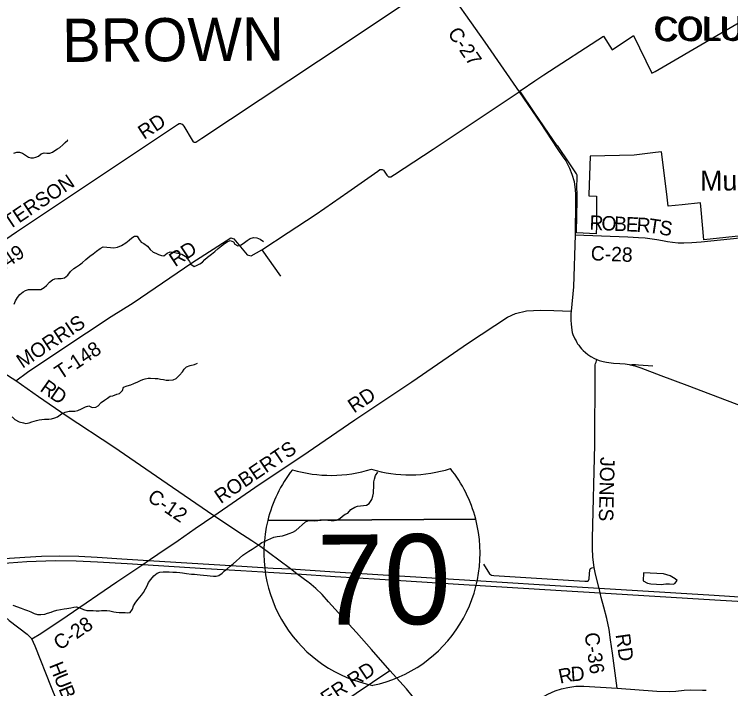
# Model space of a CAD drawing. Extents: x 114604 to 551442, y 316898 to 567001.
# Drawn here: x 137786 to 152694, y 391201 to 405241 of the extents above; entities that cross this region are included whole.
import ezdxf

# ---------------------------------------------------------------- set-up
doc = ezdxf.new("R2010")
doc.units = 0
for name, color, linetype in [('_CIVIL_CONSTRUCTION', 7, 'Continuous'), ('GE_P_Alignment', 7, 'Continuous'), ('GE_P_Alignment_1000_Cardinal_Points', 7, 'Continuous'), ('GE_P_Alignment_100_Stations', 7, 'Continuous'), ('GE_P_Alignment_500_Bearings', 7, 'Continuous'), ('GE_P_Alignment_500_Stations', 7, 'Continuous'), ('MT_X_Edge_Line', 7, 'Continuous'), ('PM_P_Cells', 7, 'Continuous'), ('PM_P_CL_Double_Solid', 7, 'Continuous'), ('PM_P_Crosswalk', 7, 'Continuous'), ('PM_X_Stop_Line', 7, 'Continuous'), ('SH_Named_Boundary', 7, 'Continuous')]:
    doc.layers.add(name, color=color, linetype=linetype)

msp = doc.modelspace()

# ---------------------------------------------------------------- linework, layer by layer
at = {"layer": 'GE_P_Alignment'}
for p, q in [((143060, 394701), (147388, 394732)), ((147388, 394732), (143060, 394701)), ((147388, 394732), (143060, 394701))]:
    msp.add_line(p, q, dxfattribs=at)
for centre, start, end in [((145791, 394031), 142.0808, 166.2185), ((144375, 398455), 253.421, 287.4028), ((146019, 398467), 253.421, 287.4028), ((144666, 394023), 14.6053, 38.743), ((145791, 394031), 166.2185, 258.8749), ((144666, 394023), 281.9489, 14.6053)]:
    msp.add_arc(centre, 2813, start, end, dxfattribs=at)
at = {"layer": 'GE_P_Alignment_1000_Cardinal_Points'}
msp.add_line((142935, 400339), (143325, 399791), dxfattribs=at)
for points in [[(137819, 397612), (138062, 397794), (138775, 398271), (139800, 398947), (140259, 399234), (141483, 400068), (142288, 400587), (142354, 400569), (142631, 400233), (142713, 400213), (142935, 400339), (143486, 400698), (144049, 401067), (144250, 401206), (144729, 401537), (145352, 401977), (145390, 402009), (145418, 402013), (145438, 402009), (145466, 401993), (145540, 401891), (145574, 401855), (145590, 401855), (145618, 401855), (145699, 401903), (146499, 402433), (147192, 402890), (148291, 403624)], [(150599, 397944), (150635, 397952), (150715, 397947), (150775, 397944), (151074, 397924)], [(147551, 393791), (147675, 393589), (147717, 393563), (147763, 393560), (149318, 393463), (149657, 393440), (149711, 393442), (149738, 393455), (149750, 393486), (149759, 393594), (149764, 393667), (149768, 393687), (149779, 393703), (149802, 393715), (149854, 393722)]]:
    msp.add_lwpolyline(points, dxfattribs=at)
at = {"layer": 'GE_P_Alignment_100_Stations'}
msp.add_lwpolyline([(153643, 400702), (152138, 400547), (152078, 401170), (152063, 401319), (151681, 401276), (151396, 401245), (151364, 401496), (151255, 402379), (151131, 402364), (150683, 402308), (149769, 402289), (149740, 401485), (149739, 401462), (149902, 401455), (149898, 400826), (149897, 400673), (149486, 400690), (149494, 401060), (149500, 401348), (149500, 401471), (149500, 401483), (149501, 401519), (149500, 401554), (149495, 401589), (149502, 401891), (149484, 401918), (149343, 402127), (149090, 402511), (149082, 402505), (148621, 403186), (148306, 403646), (148327, 403659), (148335, 403665), (148620, 403856), (148808, 403978), (150044, 404789), (150225, 404503), (150674, 404800), (151056, 404016), (151119, 404053), (153608, 405500)], dxfattribs=at)
at = {"layer": 'GE_P_Alignment_500_Bearings'}
for p, q in [((149371, 399064), (149370, 399010)), ((142333, 394539), (142245, 394597)), ((143962, 393368), (143922, 393402)), ((144904, 392369), (144585, 392721))]:
    msp.add_line(p, q, dxfattribs=at)
for points in [[(136594, 399866), (137829, 400712), (141179, 402948), (141215, 402966), (141241, 402968), (141261, 402964), (141281, 402952), (141313, 402914), (141487, 402621), (141509, 402587), (141529, 402577), (141560, 402581), (141690, 402661), (144713, 404666), (146657, 405975)], [(146657, 405975), (147574, 404663), (148291, 403624), (148740, 402966), (149084, 402449), (149204, 402275)], [(149204, 402275), (149263, 402188), (149341, 402035), (149391, 401912), (149434, 401762), (149459, 401587), (149462, 401497), (149464, 401350), (149455, 400647)], [(149455, 400647), (149422, 399570), (149371, 399064)], [(149455, 400647), (150556, 400605), (150778, 400594), (150915, 400585), (151057, 400570), (151160, 400552), (151278, 400529), (151378, 400511), (151485, 400494), (151600, 400486), (151722, 400483), (151887, 400488), (152081, 400507), (154094, 400712)], [(141938, 394801), (142880, 395451), (143771, 396044), (144872, 396798), (146060, 397590), (147238, 398401), (148047, 398936), (148215, 399013), (148445, 399069), (148738, 399081), (149011, 399078), (149371, 399064)], [(149370, 399010), (149369, 398940), (149368, 398870), (149372, 398792), (149386, 398668), (149396, 398617), (149412, 398575), (149450, 398487), (149475, 398440), (149491, 398411), (149509, 398383), (149531, 398350), (149561, 398310), (149591, 398275), (149622, 398242), (149719, 398156), (149781, 398116), (149859, 398073), (149910, 398052), (149959, 398034)], [(149871, 397798), (149872, 397887), (149874, 397943), (149879, 397969), (149891, 397999), (149910, 398052)], [(149959, 398034), (149983, 398025), (150038, 398011), (150109, 397998), (150257, 397981), (150390, 397973), (150496, 397962), (150578, 397948), (150599, 397944), (150700, 397922), (150826, 397881), (151240, 397723), (151784, 397517)], [(142245, 394597), (141938, 394801), (141080, 395387), (139857, 396226), (138866, 396884), (138291, 397275), (137819, 397612), (137569, 397769)], [(149818, 394242), (149821, 394327), (149865, 396285), (149871, 397798)], [(151784, 397517), (153110, 397015), (153266, 396956), (153372, 396915), (153515, 396861), (155472, 396324)], [(141193, 394285), (141547, 394538), (141938, 394801)], [(142728, 394277), (142534, 394405), (142333, 394539)], [(140620, 393900), (140926, 394105), (141188, 394282), (141193, 394285)], [(143922, 393402), (143902, 393419), (143668, 393589), (143530, 393693), (143290, 393878), (142918, 394152), (142728, 394277)], [(149951, 393306), (149874, 393619), (149854, 393722), (149828, 393942), (149815, 394127), (149818, 394242)], [(139961, 393455), (140459, 393786), (140576, 393870), (140620, 393900)], [(136199, 393382), (136261, 393407), (136321, 393425), (136384, 393438), (136442, 393445), (136528, 393449), (136606, 393440), (136703, 393417), (136784, 393388), (136856, 393350), (136922, 393314), (137033, 393223), (137094, 393168), (137440, 392827), (137679, 392618), (138050, 392333), (138153, 392237)], [(138153, 392237), (138335, 392353), (138888, 392720), (139921, 393429), (139961, 393455)], [(144585, 392721), (144532, 392780), (144326, 393009), (144189, 393160), (144061, 393285), (143962, 393368)], [(150195, 392216), (150163, 392432), (150113, 392663), (150053, 392899), (150001, 393101), (149979, 393199), (149954, 393296), (149951, 393306)], [(139434, 389049), (139037, 390047), (138556, 391229), (138219, 392085), (138153, 392237)], [(147768, 387301), (147737, 387344), (147700, 387406), (147676, 387452), (147628, 387549), (147548, 387721), (147533, 387754), (147074, 388724), (146957, 389016), (146844, 389339), (146722, 389709), (146603, 390037), (146543, 390180), (146295, 390676), (146096, 391018), (145948, 391199), (145603, 391582), (145222, 392017), (144904, 392369)], [(150334, 391215), (150236, 391943), (150195, 392216)], [(142707, 389640), (142747, 389667), (143248, 390000), (144540, 390865), (145603, 391582)], [(146722, 389709), (148096, 390602), (148671, 390966), (148888, 391089), (149042, 391153), (149171, 391195), (149305, 391226), (149468, 391252), (149635, 391257), (150334, 391215), (151158, 391149), (151420, 391143), (151552, 391152), (151729, 391170), (151866, 391174), (152104, 391170), (152184, 391168)]]:
    msp.add_lwpolyline(points, dxfattribs=at)
at = {"layer": 'GE_P_Alignment_500_Stations'}
for points in [[(136153, 393693), (136456, 393751), (136704, 393796), (137006, 393843), (137362, 393889), (137683, 393921), (138002, 393940), (138354, 393962), (138716, 393966), (139127, 393957), (139511, 393939), (140025, 393907), (140576, 393870), (141713, 393802), (142521, 393754), (143174, 393710), (143530, 393693), (144456, 393631), (145464, 393572), (147608, 393440), (149153, 393340), (149954, 393296), (152348, 393148), (153524, 393072)], [(136163, 393601), (136466, 393660), (136715, 393705), (137009, 393747), (137382, 393796), (137671, 393821), (138045, 393850), (138634, 393867), (139070, 393863), (139517, 393842), (140133, 393804), (140459, 393786), (141766, 393705), (142498, 393659), (143184, 393618), (143668, 393589), (144466, 393540), (145395, 393481), (147032, 393380), (149163, 393248), (149979, 393199), (152362, 393050), (153535, 392981)]]:
    msp.add_lwpolyline(points, dxfattribs=at)
at = {"layer": 'MT_X_Edge_Line'}
for points in [[(150873, 393444), (150961, 393399), (151033, 393381), (151152, 393374), (151246, 393372), (151347, 393384), (151419, 393385), (151497, 393379), (151535, 393391), (151583, 393451), (151541, 393491), (151435, 393552), (151295, 393592), (150878, 393614)], [(150878, 393614), (150873, 393444)]]:
    msp.add_lwpolyline(points, dxfattribs=at)
at = {"layer": 'PM_P_Cells'}
for points in [[(137776, 402351), (137836, 402369), (137893, 402374), (137954, 402350), (138020, 402311), (138078, 402269), (138130, 402253), (138182, 402252), (138232, 402264), (138288, 402288), (138342, 402338), (138404, 402355), (138462, 402349), (138522, 402353), (138577, 402372), (138631, 402404), (138681, 402440), (138733, 402468), (138792, 402525), (138846, 402575), (138896, 402621), (138892, 402619)], [(137782, 399209), (137812, 399279), (137849, 399347), (137901, 399409), (137971, 399461), (138021, 399491), (138083, 399513), (138145, 399515), (138197, 399514), (138265, 399510), (138335, 399514), (138406, 399550), (138458, 399593), (138520, 399663), (138580, 399711), (138632, 399735), (138688, 399739), (138758, 399743), (138829, 399752), (138901, 399810), (138957, 399884), (139025, 399950), (139080, 399982), (139140, 400023), (139194, 400065), (139276, 400133), (139355, 400203), (139429, 400257), (139497, 400309), (139569, 400362), (139636, 400398), (139712, 400390), (139788, 400386), (139858, 400377), (139932, 400391), (140018, 400429), (140108, 400486), (140178, 400542), (140233, 400586), (140287, 400620), (140339, 400622), (140386, 400553), (140424, 400499), (140482, 400467), (140554, 400417), (140612, 400344), (140677, 400286), (140729, 400270), (140785, 400242), (140845, 400219), (140897, 400215), (140967, 400267), (141031, 400293), (141093, 400286), (141191, 400266), (141273, 400244), (141343, 400203), (141391, 400151), (141429, 400097), (141458, 400037), (141526, 399994), (141578, 400012), (141648, 400044), (141699, 400082), (141753, 400134), (141805, 400186), (141887, 400249), (141956, 400301), (142028, 400365), (142098, 400423), (142160, 400469), (142215, 400501), (142277, 400530)], [(142277, 400530), (142345, 400504), (142372, 400454), (142436, 400418), (142506, 400445), (142579, 400493), (142629, 400535), (142695, 400575), (142761, 400591), (142833, 400584), (142903, 400558), (142969, 400514)], [(137740, 396860), (137799, 396802), (137883, 396754), (137973, 396737), (138027, 396721), (138097, 396735), (138149, 396757), (138245, 396782), (138305, 396796), (138357, 396804), (138411, 396810), (138507, 396812), (138561, 396819), (138632, 396837), (138684, 396861), (138770, 396921), (138844, 396960), (138928, 396978), (138994, 396978), (139044, 396980), (139106, 396993), (139185, 397027), (139267, 397069), (139335, 397087), (139407, 397058), (139483, 397060), (139533, 397092), (139595, 397160), (139665, 397210), (139726, 397248), (139782, 397293), (139838, 397299), (139916, 397333), (139974, 397345), (140034, 397411), (140061, 397477), (140133, 397508), (140213, 397528), (140271, 397554), (140355, 397592), (140409, 397617), (140460, 397639), (140510, 397655), (140570, 397665), (140622, 397667), (140716, 397660), (140774, 397656), (140828, 397648), (140888, 397636), (140946, 397623), (141002, 397623), (141088, 397631), (141152, 397661), (141222, 397731), (141282, 397800), (141319, 397852), (141369, 397900), (141447, 397932), (141535, 397952), (141601, 397975)], [(142668, 394066), (142734, 394106), (142801, 394148), (142881, 394203), (142939, 394247), (143003, 394275), (143063, 394303), (143125, 394329), (143185, 394353), (143256, 394372), (143310, 394378), (143368, 394386), (143448, 394410), (143508, 394429), (143582, 394461), (143642, 394495), (143712, 394555), (143773, 394613), (143843, 394672), (143897, 394698), (143979, 394700), (144033, 394698), (144101, 394704), (144171, 394713), (144229, 394715), (144309, 394707), (144381, 394704), (144441, 394704), (144491, 394710), (144557, 394742), (144618, 394790), (144670, 394834), (144726, 394857), (144792, 394929), (144871, 394981), (144925, 394999), (144989, 395005), (145115, 395022), (145171, 395056), (145223, 395140), (145248, 395210), (145260, 395274), (145262, 395332), (145266, 395386), (145267, 395450), (145269, 395510), (145279, 395564), (145300, 395638), (145350, 395712)], [(137754, 392937), (137928, 392878), (137998, 392852), (138062, 392828), (138130, 392801), (138201, 392769), (138267, 392749), (138339, 392745), (138419, 392756), (138478, 392770), (138552, 392796), (138604, 392812), (138672, 392835), (138746, 392851), (138824, 392865), (138878, 392869), (138962, 392884), (139024, 392896), (139074, 392902), (139152, 392884), (139228, 392847), (139294, 392829), (139358, 392827), (139428, 392827), (139486, 392820), (139550, 392822), (139600, 392826), (139654, 392828), (139712, 392828), (139776, 392819), (139854, 392803), (139908, 392793), (139968, 392787), (140024, 392784), (140092, 392786), (140148, 392780), (140198, 392790), (140244, 392858), (140267, 392928), (140315, 393002), (140361, 393067), (140432, 393147), (140476, 393203), (140516, 393281), (140548, 393341), (140581, 393411), (140625, 393477), (140691, 393549), (140760, 393605), (140812, 393624), (140882, 393634), (141010, 393634), (141084, 393629), (141162, 393625), (141230, 393619), (141284, 393611), (141370, 393602), (141474, 393588), (141536, 393582), (141590, 393577), (141650, 393571), (141724, 393565), (141796, 393557), (141860, 393550), (141934, 393542), (141988, 393546), (142044, 393560), (142108, 393606), (142162, 393655), (142214, 393697), (142277, 393749), (142337, 393799), (142409, 393863), (142473, 393919), (142544, 393980), (142606, 394024), (142668, 394066)]]:
    msp.add_lwpolyline(points, dxfattribs=at)

# ---------------------------------------------------------------- texts
at = {"layer": '_CIVIL_CONSTRUCTION'}
msp.add_text('Mudsock', height=417, rotation=0.4121, dxfattribs=at).set_placement((152059, 401568))
at = {"layer": 'GE_P_Alignment'}
msp.add_text('70', height=1875.1, rotation=0.4119, dxfattribs=at).set_placement((144087, 392528))
at = {"layer": 'GE_P_Alignment_500_Stations'}
msp.add_text('BROWN', height=900, rotation=0.4117, dxfattribs=at).set_placement((138784, 404247))
at = {"layer": 'PM_P_CL_Double_Solid'}
for s, height, rotation, p in [('C-27', 300, 304.6729, (146791, 404845)), ('RD', 300, 33.4147, (140485, 402626)), ('PATTERSON', 300, 33.9041, (137032, 400312)), ('R', 300, 357.3858, (149751, 400758)), ('O', 300, 357.3834, (149998, 400747)), ('B', 300, 357.3857, (150261, 400735)), ('E', 300, 357.3678, (150507, 400724)), ('R', 300, 356.5647, (150730, 400714)), ('T', 300, 351.3749, (150969, 400700)), ('S', 300, 349.9143, (151189, 400666)), ('C-149', 300, 34.2545, (137125, 399602)), ('C-28', 300, 357.6696, (149778, 400120)), ('R', 300, 324.7717, (138301, 397412)), ('D', 300, 325.7759, (138507, 397266)), ('RD', 300, 33.8281, (144855, 396928)), ('ROBERTS', 300, 34.2286, (142081, 395041)), ('JONES', 300, 268.5793, (149982, 396027)), ('C-12', 300, 325.8673, (140533, 395131)), ('C-28', 300, 33.9109, (138729, 391989)), ('C-36', 300, 278.2965, (149650, 392351)), ('RD', 300, 278.2008, (150298, 392327)), ('H', 300, 291.9429, (138503, 391689)), ('DELLINGER RD', 300.02, 33.7341, (142860, 389887)), ('R', 300, 11.8731, (149143, 391304)), ('D', 300, 4.0135, (149374, 391353)), ('U', 300, 291.9436, (138602, 391444)), ('B', 300, 291.9425, (138701, 391199))]:
    msp.add_text(s, height=height, rotation=rotation, dxfattribs=at).set_placement(p)
at = {"layer": 'PM_P_Crosswalk'}
for s, rotation, p in [('RD', 33.4143, (141132, 399972)), ('MORRIS', 33.8548, (137957, 397860)), ('T-148', 33.4002, (138749, 397626))]:
    msp.add_text(s, height=300, rotation=rotation, dxfattribs=at).set_placement(p)
at = {"layer": 'PM_X_Stop_Line'}
for s, p in [('.', (145232, 393521)), ('-', (145232, 393521)), (',', (145232, 393521)), ('70', (145030, 393312))]:
    msp.add_text(s, height=1, rotation=0.4119, dxfattribs=at).set_placement(p)
at = {"layer": 'SH_Named_Boundary'}
for p in [(151089, 404687), (151090, 404690), (151094, 404690), (151131, 404676)]:
    msp.add_text('COLUMBUS', height=500, rotation=0.4121, dxfattribs=at).set_placement(p)

doc.saveas('drawing.dxf')
